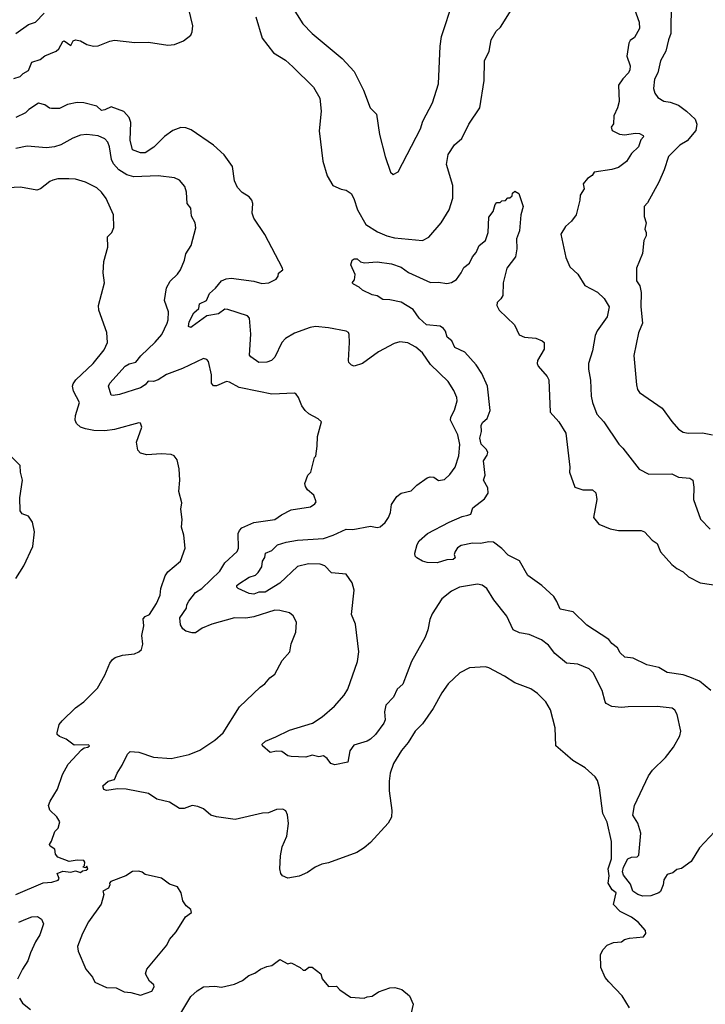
# Model space of a CAD drawing. Extents: x 1678759 to 1859541, y 384609 to 522867.
# Tile 439 of 466: x 1787910 to 1792141, y 498707 to 504790. Entities that reach past the tile are written whole.
import ezdxf

# ---------------------------------------------------------------- set-up
doc = ezdxf.new("R2010")
doc.units = 0

msp = doc.modelspace()

# ---------------------------------------------------------------- linework, layer by layer
at = {"layer": '0CON20XD'}
for points in [[(1789587.5, 504875), (1789658, 504765), (1789715, 504704), (1789899.7, 504549.7), (1789975, 504468.8), (1790032, 504355), (1790073.3, 504245), (1790111.2, 504205), (1790131.4, 504081.4), (1790166.2, 503945), (1790198.3, 503848.3), (1790215, 503832.5), (1790245, 503850), (1790384, 504115), (1790397.3, 504162.7), (1790457.5, 504275), (1790493.9, 504393.9), (1790504.4, 504625.6), (1790513.3, 504685), (1790585.6, 504905)], [(1791930.5, 504895), (1791929.5, 504705), (1791913.3, 504665), (1791896.9, 504595), (1791865.3, 504534.7), (1791847.7, 504462.3), (1791827.6, 504422.4), (1791821.4, 504365), (1791829.2, 504335), (1791848.3, 504308.3), (1791885, 504286.5), (1791925, 504280), (1791975, 504261.1), (1792025.7, 504225), (1792078.9, 504175), (1792090, 504145), (1792083.1, 504105), (1792028.5, 504041.5), (1791985, 504013.6), (1791913.3, 503945), (1791887.6, 503862.4), (1791854.3, 503785.7), (1791785, 503657.5), (1791763.3, 503635), (1791764.1, 503574.1), (1791776.2, 503535), (1791767.5, 503495), (1791776.7, 503475), (1791776.7, 503455), (1791762.5, 503425), (1791753.9, 503346.1), (1791716, 503255), (1791715.8, 503175.8), (1791737.1, 503145), (1791744.4, 503105), (1791742.5, 503015), (1791754.4, 502915), (1791729.4, 502855), (1791699.2, 502715), (1791716.2, 502535), (1791723.8, 502505), (1791735.8, 502485.8), (1791875, 502390), (1791935, 502306.7), (1791975, 502260), (1792005, 502241.2), (1792035, 502236), (1792125, 502237.5), (1792185.5, 502225.5)], [(1787873.9, 504426.1), (1787912.3, 504437.7), (1787932, 504458), (1787963.8, 504475), (1787985, 504527.1), (1788035, 504544.3), (1788065, 504566.7), (1788135, 504595.6), (1788151.2, 504608.8), (1788175, 504654), (1788185, 504660), (1788225, 504630), (1788240, 504660), (1788255, 504665.6), (1788285, 504659.4), (1788325, 504635.5), (1788365, 504627.1), (1788395, 504628), (1788465, 504656.9), (1788495, 504662.2), (1788619.7, 504649.7), (1788705, 504650.9), (1788825, 504632.2), (1788865, 504636.9), (1788921.1, 504658.9), (1788965.5, 504694.5), (1788974.4, 504715), (1788978.3, 504751.7), (1788954.5, 504855)], [(1789367.2, 504807.2), (1789405.8, 504675), (1789475.8, 504585), (1789549.8, 504539.8), (1789595, 504499.2), (1789723.7, 504373.7), (1789762.5, 504305), (1789771.1, 504225), (1789757.7, 504102.3), (1789780.6, 503915), (1789807.5, 503825), (1789842.5, 503765), (1789893, 503743), (1789925, 503736.2), (1789955.6, 503715.6), (1789972.5, 503685), (1789994.4, 503615), (1790045.7, 503525), (1790118.8, 503478.8), (1790175, 503453.8), (1790223.1, 503443.1), (1790395, 503425.8), (1790435, 503446.2), (1790510, 503535), (1790560.8, 503615), (1790583.1, 503686.9), (1790582.7, 503765), (1790544, 503895), (1790553.8, 503956.2), (1790593.5, 504016.5), (1790638.1, 504055), (1790681.1, 504145), (1790750, 504245), (1790775.7, 504415), (1790778, 504535), (1790806.7, 504595), (1790820, 504665), (1790851.2, 504718.8), (1790877.3, 504742.7), (1790954.1, 504865.9)], [(1791704.8, 504855.2), (1791733.3, 504775), (1791734.4, 504735.6), (1791705, 504678.8), (1791678.3, 504661.7), (1791670, 504645), (1791657.3, 504565), (1791676.9, 504505), (1791675, 504480), (1791667.8, 504462.2), (1791632, 504425), (1791605.5, 504384.5), (1791608.8, 504285), (1791599.3, 504245), (1791576.9, 504195), (1791574.2, 504145.8), (1791560, 504125), (1791566.7, 504105), (1791612.4, 504082.4), (1791645, 504078.2), (1791709.3, 504089.3), (1791735.7, 504085.7), (1791757.5, 504075), (1791760, 504065), (1791743.4, 504046.6), (1791729.5, 504005), (1791686.5, 503963.5), (1791655, 503914.4), (1791605, 503876.9), (1791565, 503863.2), (1791455, 503846.7), (1791443, 503827), (1791415, 503808), (1791387.5, 503775), (1791394, 503745), (1791368.1, 503705), (1791366.9, 503675), (1791344.5, 503585), (1791315, 503545.8), (1791278.7, 503511.3), (1791250, 503465), (1791280.6, 503320.6), (1791305, 503263.3), (1791355, 503216.7), (1791397.9, 503147.9), (1791475, 503106), (1791517.8, 503067.8), (1791547.5, 503015), (1791535, 502954), (1791473.3, 502866.7), (1791461.2, 502838.8), (1791446, 502744), (1791420.5, 502665), (1791420.7, 502630.7), (1791432.2, 502562.2), (1791437.5, 502465), (1791445.6, 502425), (1791472.4, 502352.4), (1791515.3, 502305.3), (1791606.6, 502166.6), (1791632.4, 502142.4), (1791732.2, 502012.2), (1791792.4, 501982.4), (1791934.5, 501984.5), (1791975, 501962.9), (1792045, 501957.1), (1792063.8, 501945), (1792071.2, 501901.2), (1792069.2, 501825), (1792112, 501705), (1792171.7, 501641.7)], [(1787885, 504704.4), (1787965, 504760.8), (1788007.5, 504775), (1788060.7, 504829.3)], [(1789938.1, 502858.1), (1789925, 502866), (1789815, 502886.5), (1789735, 502893.5), (1789702.6, 502887.4), (1789605, 502854), (1789550.2, 502819.8), (1789528.2, 502795), (1789485, 502705.6), (1789463.1, 502685), (1789435, 502673.8), (1789385, 502672.5), (1789336.1, 502706.1), (1789328, 502718), (1789336.5, 502846.5), (1789328.8, 502945), (1789315, 502960), (1789195, 503000), (1789175, 503000.5), (1789136.9, 502973.1), (1789065, 502960.5), (1788975, 502894.2), (1788965, 502889.2), (1788952.5, 502895), (1788955, 502923.8), (1788985, 502978), (1789014.4, 503005.6), (1789018.9, 503035), (1789063.1, 503055), (1789080.8, 503099.2), (1789119.1, 503130.9), (1789155, 503177.1), (1789185, 503189.4), (1789215, 503191.9), (1789355, 503174.4), (1789405, 503159.1), (1789446.4, 503163.6), (1789493.2, 503186.8), (1789504, 503205), (1789506, 503224), (1789533.8, 503245), (1789532.5, 503255), (1789422.3, 503462.3), (1789355, 503564.2), (1789344.7, 503595), (1789348.9, 503655), (1789341.5, 503675), (1789325.6, 503695), (1789282.7, 503722.7), (1789255, 503752.9), (1789236.2, 503795), (1789223, 503883), (1789172.7, 503955), (1789105, 504013.8), (1788968.7, 504108.7), (1788935, 504121.8), (1788905, 504124.4), (1788854.6, 504105.4), (1788802.6, 504067.4), (1788770, 504035), (1788736.9, 504003.1), (1788685, 503967.9), (1788655, 503966.2), (1788605.8, 503985), (1788591.2, 504045), (1788595.6, 504155), (1788585.3, 504185.3), (1788551.9, 504221.9), (1788475, 504252), (1788435, 504232.7), (1788415, 504229.5), (1788385, 504255.4), (1788305, 504275.5), (1788265, 504277.5), (1788204.5, 504265.5), (1788155, 504240.6), (1788105, 504240.7), (1788092.8, 504242.8), (1788065, 504262.7), (1788025, 504273.3), (1787965.5, 504234.5), (1787945, 504214.3), (1787885, 504185.8)], [(1791673.8, 498685), (1791628.8, 498758.8), (1791546.1, 498846.1), (1791523.9, 498873.9), (1791496.2, 498935), (1791493.8, 499015), (1791510, 499045), (1791535, 499072.5), (1791575, 499090), (1791625, 499092.5), (1791643, 499107), (1791673.6, 499116.4), (1791760, 499125), (1791773.3, 499145), (1791773, 499163), (1791726.7, 499215), (1791685, 499245.6), (1791615, 499280), (1791575, 499323.3), (1791591.2, 499395), (1791567.1, 499415), (1791542.2, 499455), (1791548.9, 499501.1), (1791541, 499545), (1791562.2, 499605), (1791562.4, 499712.4), (1791535, 499832.5), (1791509.4, 499885), (1791488, 500045), (1791475, 500090), (1791461.7, 500111.7), (1791398.8, 500168.8), (1791324.2, 500214.2), (1791276.2, 500255), (1791218.8, 500305), (1791213.8, 500415), (1791185.9, 500525.9), (1791156.7, 500575), (1791105, 500626.7), (1791065, 500656.7), (1790965, 500693.8), (1790902.5, 500735), (1790805.9, 500785.9), (1790785, 500791.2), (1790685, 500786.2), (1790626.7, 500755), (1790553.2, 500686.8), (1790515, 500631.2), (1790461.9, 500535), (1790395, 500440.8), (1790350.6, 500395), (1790307.1, 500325), (1790265.7, 500275), (1790217.1, 500195), (1790195.7, 500135), (1790190, 500085), (1790190, 500025), (1790206.9, 499905), (1790205, 499863.3), (1790183.4, 499826.6), (1790075, 499707.5), (1790035, 499672.9), (1789990, 499645), (1789815, 499580.9), (1789775, 499573.1), (1789733.3, 499555), (1789685, 499520.6), (1789635, 499499.4), (1789565, 499486), (1789531.2, 499501.2), (1789522, 499515), (1789515.8, 499545), (1789520, 499625), (1789529.7, 499680.3), (1789559.4, 499745), (1789568, 499825), (1789563, 499877), (1789553, 499903), (1789533, 499913), (1789495, 499910), (1789445, 499890), (1789407.7, 499887.7), (1789238.7, 499848.7), (1789125, 499864.6), (1789090, 499875), (1789045, 499914), (1789008.6, 499928.6), (1788975, 499936), (1788925, 499916.2), (1788895, 499916.2), (1788835, 499956.2), (1788755.3, 499975.3), (1788705, 500010), (1788567, 500037), (1788515, 500037.5), (1788445, 500028.1), (1788430, 500035), (1788423.4, 500056.6), (1788455, 500085.6), (1788495.6, 500095), (1788510.4, 500135), (1788543.1, 500185), (1788575, 500252), (1788590.8, 500269.2), (1788645, 500265.6), (1788735, 500233.1), (1788845, 500225.6), (1788955, 500250.5), (1789021.9, 500278.1), (1789115, 500338.9), (1789165.3, 500384.7), (1789265.4, 500544.6), (1789393.4, 500666.6), (1789422.7, 500687.3), (1789453.3, 500725), (1789483.6, 500746.4), (1789529.3, 500830.7), (1789576.2, 500885), (1789586.2, 500935), (1789614.1, 501005.9), (1789617.3, 501067.3), (1789597.9, 501107.9), (1789575, 501126), (1789515, 501140.9), (1789485, 501141.2), (1789355, 501100.4), (1789305, 501092.5), (1789235, 501094.2), (1789095, 501056.1), (1789035, 501030.4), (1788995, 501002.5), (1788975, 501001.4), (1788935, 501011.9), (1788916.9, 501026.9), (1788901.3, 501051.3), (1788897.3, 501095), (1788939.1, 501155), (1788940.8, 501175), (1788952.9, 501197.1), (1788995, 501250.6), (1789034.4, 501275), (1789145, 501383.1), (1789175, 501434.3), (1789251.9, 501505), (1789260.5, 501525), (1789258.9, 501615), (1789265.6, 501635), (1789280.2, 501649.8), (1789355, 501683.5), (1789485, 501701.8), (1789525, 501731.9), (1789585, 501761.9), (1789705, 501780), (1789731.7, 501798.3), (1789739.3, 501810.7), (1789725, 501852.5), (1789686.7, 501885), (1789673.3, 501905), (1789670, 501925), (1789687.5, 501975), (1789706.7, 501995), (1789730, 502085), (1789737, 502093), (1789746.7, 502155), (1789747.5, 502215), (1789772.5, 502305), (1789752.5, 502325), (1789694.5, 502354.5), (1789671.2, 502375), (1789651.2, 502405), (1789630, 502455), (1789616.4, 502476.4), (1789605, 502482.5), (1789465, 502476.2), (1789386.2, 502493.8), (1789265, 502518.1), (1789205, 502550.8), (1789186.1, 502553.9), (1789125, 502528), (1789105, 502528.8), (1789094.3, 502544.3), (1789093.1, 502595), (1789075, 502677.5), (1789065, 502691.2), (1789045, 502697.5), (1788914.1, 502635.9), (1788815, 502597.1), (1788765, 502565.3), (1788735, 502555.4), (1788702.8, 502557.2), (1788684.3, 502535), (1788654.4, 502515.6), (1788525, 502473.9), (1788487.1, 502467.1), (1788475, 502471.2), (1788458.5, 502525), (1788465.5, 502545), (1788560.7, 502649.3), (1788585, 502664.3), (1788625.6, 502675), (1788657.1, 502712.9), (1788745, 502796.7), (1788786.7, 502845), (1788819.6, 502915), (1788826.4, 502936.4), (1788828.1, 502985), (1788804.3, 503055), (1788816.6, 503133.4), (1788839.2, 503175), (1788883.2, 503216.8), (1788902.5, 503245), (1788927.5, 503305), (1788936.1, 503343.9), (1788967.5, 503395), (1788996.1, 503503.9), (1788993.3, 503535), (1788970, 503575), (1788966.7, 503625), (1788943.3, 503655), (1788940, 503725), (1788929.7, 503759.7), (1788895, 503798.8), (1788865, 503812.5), (1788765, 503825.4), (1788615, 503818.4), (1788570.9, 503830.9), (1788521.3, 503861.3), (1788488.3, 503898.3), (1788476.6, 503926.6), (1788464.6, 504005), (1788453.3, 504033.3), (1788435, 504053.3), (1788395, 504071.8), (1788325, 504079.6), (1788285, 504076.4), (1788238.3, 504058.3), (1788164.1, 504015.9), (1788125, 504003.6), (1788075, 503998.5), (1787955, 504007.8), (1787885, 503993.1)], [(1787885, 499385.5), (1788055, 499457.8), (1788107.6, 499462.4), (1788146.7, 499475), (1788153.3, 499485), (1788140, 499515), (1788175, 499530), (1788225, 499524), (1788255, 499531.2), (1788285, 499522.5), (1788298.3, 499531.7), (1788320, 499535), (1788330, 499545), (1788325, 499560), (1788315, 499550), (1788300, 499555), (1788310, 499565), (1788312.5, 499585), (1788306.2, 499596.2), (1788265, 499597.5), (1788215, 499590), (1788145, 499616.7), (1788130, 499635), (1788127.5, 499665), (1788097.5, 499685), (1788093.3, 499695), (1788105.9, 499714.1), (1788127.5, 499775), (1788146.7, 499795), (1788156.4, 499833.6), (1788138.8, 499865), (1788095, 499906.7), (1788087.5, 499935), (1788097.3, 499962.7), (1788142.7, 500037.3), (1788173.6, 500126.4), (1788208.3, 500191.7), (1788290.7, 500279.3), (1788308.3, 500291.7), (1788330, 500295), (1788340, 500305), (1788335, 500310), (1788245, 500307.5), (1788197.5, 500345), (1788155, 500361.2), (1788141.2, 500375), (1788141.2, 500385), (1788153.8, 500435), (1788170.9, 500459.1), (1788255, 500538.8), (1788306.2, 500575), (1788389.3, 500660.7), (1788435, 500740), (1788466.7, 500815), (1788482.3, 500837.7), (1788499.5, 500850.5), (1788545, 500863.1), (1788617.5, 500872.5), (1788645.5, 500884.5), (1788660.9, 500899.1), (1788668.7, 500931.3), (1788664.4, 500985), (1788675.6, 501045), (1788672.5, 501087.5), (1788685, 501103.3), (1788710, 501115), (1788755, 501182.5), (1788776, 501235), (1788781.2, 501275), (1788808, 501355), (1788825, 501378.8), (1788902.2, 501445), (1788930, 501525), (1788922, 501605), (1788908, 501655), (1788912.3, 501702.3), (1788904, 501765), (1788911.4, 501805), (1788892, 501875), (1788898.8, 501945), (1788894.1, 502015.9), (1788881.7, 502071.7), (1788862.5, 502095), (1788845, 502103.3), (1788785, 502108), (1788695, 502102.5), (1788655, 502112), (1788639.5, 502129.5), (1788630.8, 502179.2), (1788663, 502273), (1788656.2, 502296.2), (1788645, 502298.8), (1788495, 502258.5), (1788435, 502250.5), (1788367.9, 502252.1), (1788315, 502261.2), (1788285, 502273.5), (1788259.4, 502295), (1788251.5, 502315), (1788253.1, 502345), (1788279.6, 502425), (1788241.5, 502495), (1788235.5, 502525), (1788238.9, 502541.1), (1788256, 502564), (1788362.2, 502665), (1788430.6, 502749.4), (1788450.6, 502795), (1788446.8, 502856.8), (1788398, 502995), (1788396, 503025), (1788434, 503165), (1788424, 503225), (1788430, 503295), (1788453.8, 503385), (1788451.7, 503448.3), (1788478.8, 503475), (1788491.2, 503505), (1788488, 503585), (1788443.8, 503685), (1788414, 503725), (1788385, 503750.8), (1788315, 503785.8), (1788255, 503804), (1788212.7, 503807.3), (1788144.4, 503805.6), (1788115, 503798.6), (1788095, 503790), (1788038.8, 503745), (1788015, 503737.1), (1787914.3, 503755.7), (1787795, 503748.6)], [(1792175, 500645.6), (1792105, 500703.3), (1792045, 500729.1), (1792005, 500742.7), (1791905, 500756.5), (1791855, 500788.6), (1791780, 500805), (1791695.4, 500845.4), (1791645, 500850.9), (1791615, 500879.2), (1791599.6, 500909.6), (1791565.3, 500935.3), (1791545, 500960.6), (1791409.1, 501049.1), (1791325, 501130.8), (1791245, 501147.5), (1791225, 501196.2), (1791205.5, 501225.5), (1791132, 501295), (1791046.8, 501356.8), (1790995, 501447.5), (1790925, 501480.8), (1790885, 501523.8), (1790835, 501562), (1790805, 501564.3), (1790753, 501553), (1790705, 501555.6), (1790635, 501542.1), (1790612.6, 501527.4), (1790596.5, 501505), (1790590.6, 501485), (1790598, 501465), (1790585, 501454), (1790545, 501452), (1790485.7, 501434.3), (1790425, 501436), (1790395, 501444), (1790360, 501465), (1790351.2, 501475), (1790348.8, 501495), (1790362.3, 501547.7), (1790375, 501570), (1790426.2, 501615), (1790560, 501685), (1790640.1, 501719.9), (1790675, 501728.2), (1790694, 501735), (1790706.2, 501775), (1790779.2, 501830.8), (1790800.3, 501865), (1790798.6, 501898.6), (1790772.9, 501945), (1790782.1, 501975), (1790772.7, 502065), (1790795, 502098.8), (1790798.5, 502115), (1790790.5, 502135), (1790758.1, 502168.1), (1790749.4, 502205), (1790760.4, 502245), (1790758.5, 502285), (1790767.4, 502302.6), (1790795, 502325.8), (1790812.5, 502375), (1790797.3, 502525), (1790762.8, 502605), (1790727, 502657), (1790656.1, 502736.1), (1790594.7, 502764.7), (1790577.5, 502805), (1790548.6, 502828.6), (1790538.4, 502865), (1790525, 502881.2), (1790505, 502897.1), (1790420.8, 502905), (1790374.4, 502945), (1790338.6, 502998.6), (1790264, 503044), (1790195, 503059.4), (1790151.1, 503061.1), (1790115, 503084), (1790085, 503090), (1790025, 503118.8), (1790005, 503137.5), (1789970, 503155), (1789962.5, 503165), (1789977, 503183), (1789980, 503215), (1789952.5, 503275), (1789962.5, 503305), (1789975, 503312.5), (1789991.7, 503311.7), (1790013, 503293), (1790037, 503287), (1790115, 503293.3), (1790205, 503280.5), (1790265, 503261.8), (1790308.5, 503228.5), (1790445, 503165.5), (1790495, 503167.5), (1790545, 503160), (1790575, 503165.7), (1790605, 503184.2), (1790634.4, 503225), (1790650.5, 503259.5), (1790685, 503285.8), (1790704.5, 503325), (1790727.5, 503352.5), (1790745, 503393.8), (1790783.7, 503426.3), (1790801.9, 503475), (1790805, 503570), (1790831.2, 503605), (1790845, 503647.5), (1790855, 503660), (1790875, 503660), (1790885, 503670), (1790908.3, 503671.7), (1790921.7, 503688.3), (1790935, 503690), (1790948.3, 503701.7), (1790951.7, 503718.3), (1790965, 503730), (1790990, 503715), (1791017.5, 503635), (1791002.5, 503585), (1790993.8, 503485), (1790976.2, 503435), (1790978.8, 503375), (1790968.8, 503325), (1790916.5, 503255), (1790893.3, 503165), (1790891.2, 503085), (1790880, 503065), (1790856.4, 503043.6), (1790853.9, 503023.9), (1790868.8, 502995), (1790964.3, 502904.3), (1790992.9, 502842.9), (1791025, 502827.5), (1791095, 502822.5), (1791135, 502806), (1791146.7, 502795), (1791147.5, 502755), (1791106.2, 502685), (1791103.8, 502665), (1791109.5, 502649.5), (1791166, 502585), (1791175.8, 502565), (1791184, 502365), (1791236.7, 502305), (1791281.2, 502235), (1791304.2, 502025.8), (1791303.9, 501993.9), (1791335, 501902.5), (1791385, 501886.2), (1791445, 501886.2), (1791466.1, 501866.1), (1791472, 501825), (1791451.2, 501715), (1791485, 501673.8), (1791555, 501644), (1791605, 501633.8), (1791745, 501634), (1791765, 501626.2), (1791813.8, 501575), (1791844.5, 501554.5), (1791865, 501503.3), (1791935, 501424), (1791965, 501399.2), (1792005, 501378.8), (1792038.1, 501348.1), (1792110.3, 501310.3), (1792235, 501292.2)], [(1792228.6, 499805), (1792105, 499674), (1792055, 499590), (1791995, 499546), (1791965, 499539.2), (1791940.5, 499519.5), (1791905, 499508.6), (1791884.8, 499475.2), (1791882, 499445), (1791865.3, 499405), (1791854.4, 499395), (1791805, 499376.4), (1791755, 499375.4), (1791725.7, 499385), (1791695, 499406.9), (1791679.8, 499449.8), (1791635.4, 499505), (1791629.5, 499525), (1791635.9, 499555), (1791663.8, 499605), (1791685, 499617.1), (1791721.2, 499618.8), (1791731.9, 499628.1), (1791743.3, 499765), (1791725, 499825.5), (1791693.2, 499875), (1791703.8, 499936.2), (1791790.6, 500119.4), (1791815.5, 500154.5), (1791895, 500232), (1791944.2, 500295), (1791984.3, 500365), (1791990.6, 500395), (1791966.6, 500496.6), (1791954, 500525), (1791937.6, 500537.6), (1791845, 500546.7), (1791664.3, 500544.3), (1791625, 500541.5), (1791565, 500547.8), (1791530, 500565), (1791522.5, 500575), (1791505.4, 500645.4), (1791450, 500755), (1791425, 500780), (1791355, 500808.9), (1791284.2, 500815), (1791213.5, 500875), (1791172.9, 500925), (1791129.5, 500959.5), (1791055, 500992.2), (1790995, 501001.8), (1790955, 501021.5), (1790916.4, 501105), (1790835.5, 501205), (1790792.2, 501275), (1790765, 501297.1), (1790735, 501301.9), (1790623.3, 501285), (1790575, 501260), (1790515, 501212), (1790455, 501120), (1790441.1, 501085), (1790428.7, 501021.3), (1790412.9, 500975), (1790327.1, 500825), (1790273.8, 500685), (1790240, 500655), (1790217.5, 500605), (1790169.1, 500555), (1790162.1, 500515), (1790164.6, 500465.4), (1790156.4, 500445), (1790106.7, 500373.3), (1790075, 500345.4), (1790055, 500333.6), (1789972.8, 500307.2), (1789947.7, 500272.3), (1789935, 500202.9), (1789855, 500185.8), (1789830.6, 500195), (1789807.1, 500225), (1789785, 500242), (1789755, 500235.7), (1789715, 500245.8), (1789675, 500233.1), (1789585, 500238.5), (1789565, 500242.5), (1789528, 500268), (1789495, 500270.6), (1789455, 500263.8), (1789407.5, 500305), (1789406.7, 500315), (1789427.3, 500332.7), (1789491.3, 500358.7), (1789575, 500400), (1789716, 500444), (1789775.9, 500484.1), (1789852, 500548), (1789912.3, 500617.7), (1789935.5, 500655), (1789993.6, 500825), (1790003.8, 500885), (1789982.9, 501055), (1789957.5, 501115), (1789974.2, 501265), (1789961.7, 501311.7), (1789925, 501364), (1789835, 501372), (1789793.8, 501415), (1789765, 501426.2), (1789691.2, 501428.8), (1789625, 501410.8), (1789515, 501308.5), (1789425, 501254), (1789385, 501253.3), (1789355, 501241.8), (1789326.2, 501245), (1789257.5, 501275), (1789250, 501285), (1789250.8, 501295), (1789261.2, 501305), (1789325, 501345.5), (1789365, 501358.9), (1789382.2, 501375), (1789405, 501408.8), (1789408.9, 501445), (1789422.2, 501467.8), (1789427.1, 501495), (1789465, 501511.5), (1789500, 501545), (1789555, 501561.1), (1789625, 501573.8), (1789785, 501585.4), (1789845, 501605.4), (1789925, 501642.5), (1789965, 501640), (1790075, 501660.4), (1790115, 501652.9), (1790135, 501656.7), (1790165, 501683.1), (1790186.2, 501713.8), (1790199, 501745), (1790205.2, 501794.8), (1790237.1, 501845), (1790265, 501864.4), (1790325, 501878.6), (1790360, 501915), (1790425, 501960), (1790443.9, 501966.1), (1790465, 501963.3), (1790495, 501943.8), (1790530.7, 501949.3), (1790565, 501980), (1790598, 502025), (1790619.5, 502095), (1790625.6, 502164.4), (1790614.5, 502225), (1790568.8, 502315), (1790570, 502335), (1790593.2, 502376.8), (1790609.4, 502435), (1790608.1, 502455), (1790589.8, 502499.8), (1790555, 502554.2), (1790445, 502660.6), (1790395, 502730.8), (1790355, 502765.8), (1790305, 502793.1), (1790255, 502799.2), (1790221.2, 502788.8), (1790125, 502738.6), (1790026.2, 502665), (1789975, 502649.2), (1789956.7, 502655), (1789941.5, 502671.5), (1789938.1, 502685), (1789944.4, 502795), (1789944.2, 502844.2), (1789938.1, 502858.1)], [(1787885, 501336.7), (1787935.7, 501415), (1787990, 501535), (1788002, 501625), (1787988.8, 501685), (1787965, 501722.5), (1787925, 501737.5), (1787913.3, 501755), (1787910, 501835), (1787926, 501945), (1787913.8, 501995), (1787912.5, 502035), (1787853.3, 502095)], [(1788655, 498763.3), (1788725, 498788.8), (1788740, 498815), (1788738.3, 498828.3), (1788711.2, 498851.2), (1788686.7, 498895), (1788694, 498925), (1788817.9, 499072.1), (1788835, 499106.7), (1788876.2, 499155), (1788932.7, 499247.3), (1788970, 499275), (1788965, 499292.5), (1788937.5, 499315), (1788916.4, 499346.4), (1788906.7, 499395), (1788883, 499433), (1788835, 499450), (1788785, 499485.8), (1788685, 499510), (1788665, 499524.2), (1788645, 499529.2), (1788605, 499528), (1788565, 499501.2), (1788472.5, 499465), (1788463.8, 499456.2), (1788466.2, 499445), (1788458.8, 499425), (1788423.8, 499406.2), (1788428, 499385), (1788413.4, 499326.6), (1788333.7, 499216.3), (1788297.1, 499145), (1788266.9, 499065), (1788270.8, 499035), (1788318, 498925), (1788358, 498875), (1788373.8, 498845), (1788445, 498811.9), (1788505, 498808.1), (1788555, 498784.3), (1788595, 498780), (1788655, 498763.3)], [(1787905, 499213.8), (1787946.6, 499233.4), (1787985, 499247.9), (1788018.8, 499248.8), (1788043.7, 499233.7), (1788057.1, 499205), (1788033.9, 499136.1), (1788006.6, 499093.4), (1787975.7, 499025), (1787960.8, 498975), (1787927.1, 498925), (1787896.6, 498863.4)], [(1788885, 498622.5), (1788966, 498755), (1789005, 498790.8), (1789043.3, 498815), (1789115, 498819.2), (1789155, 498812.5), (1789235, 498831.4), (1789285.5, 498854.5), (1789323.3, 498885), (1789360.3, 498899.7), (1789395, 498924.2), (1789435, 498941.2), (1789465, 498946.7), (1789515, 498983.8), (1789565, 498957.5), (1789585, 498962.5), (1789640, 498935), (1789658.3, 498918.3), (1789671.7, 498918.3), (1789695, 498936.7), (1789715, 498936.7), (1789767.5, 498895), (1789777.5, 498865), (1789815, 498816.7), (1789865, 498820), (1789885, 498797.5), (1789951.7, 498751.7), (1790035, 498744.3), (1790055, 498754.2), (1790085, 498758.1), (1790125, 498783.5), (1790195, 498810), (1790225, 498810.8), (1790267.9, 498797.9), (1790315, 498760), (1790337.8, 498707.8), (1790326.2, 498653.8)], [(1787909.4, 498745), (1787927.5, 498715), (1787976, 498675)]]:
    msp.add_lwpolyline(points, dxfattribs=at)

doc.saveas('drawing.dxf')
